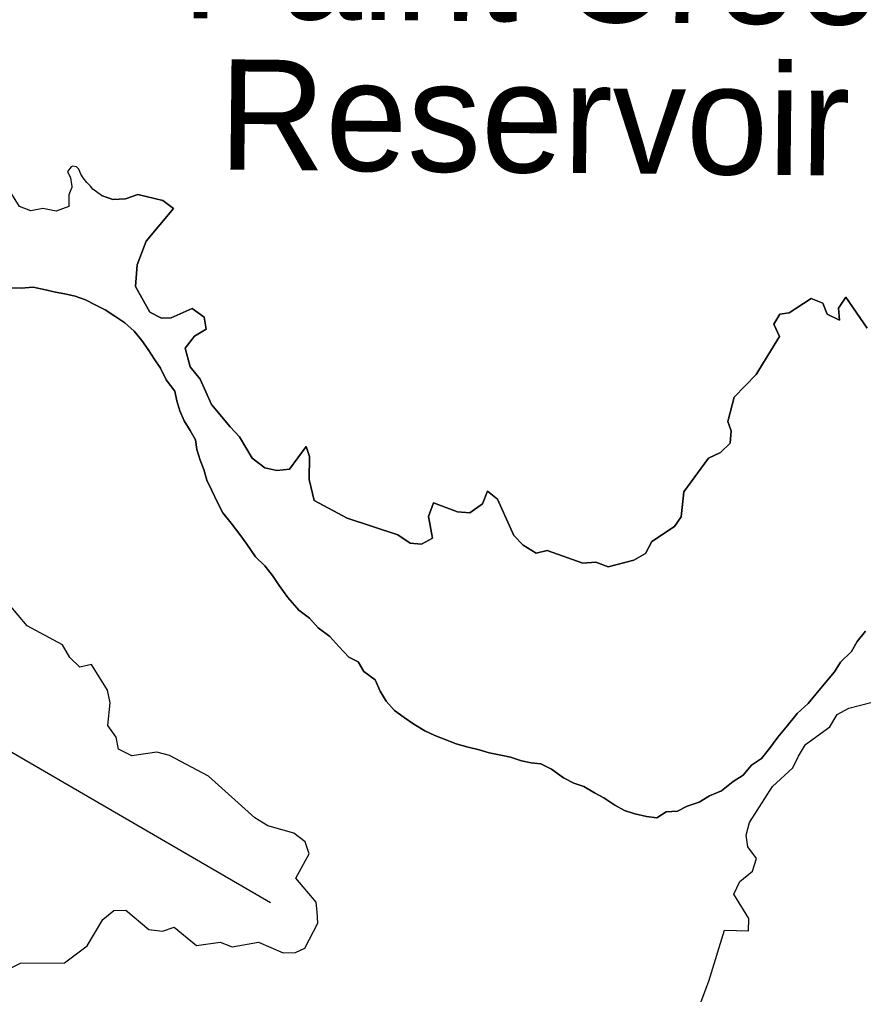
# Model space of a CAD drawing. Extents: x 1525783 to 1900577, y 218250 to 627376.
# Drawn here: x 1720827 to 1725417, y 452113 to 457419 of the extents above; entities that cross this region are included whole.
import ezdxf

# ---------------------------------------------------------------- set-up
doc = ezdxf.new("R2010")
doc.units = 0
for name, color, linetype in [('GM_X_Adjacent_County', 7, 'Continuous'), ('GM_X_County', 7, 'Continuous'), ('GM_X_Major_Lake', 7, 'Continuous'), ('GM_X_Major_Lake_Text', 7, 'Continuous'), ('GM_X_Township', 7, 'Continuous'), ('GM_X_Township_Road', 7, 'Continuous')]:
    doc.layers.add(name, color=color, linetype=linetype)

msp = doc.modelspace()

# ---------------------------------------------------------------- linework, layer by layer
at = {"layer": 'GM_X_Adjacent_County'}
msp.add_lwpolyline([(1725428.6, 454090.4), (1725381.8, 454035), (1725350.9, 453979.3), (1725292.1, 453922), (1725259.2, 453868.3), (1725212.4, 453812.9), (1725157.4, 453747.5), (1725116.6, 453696), (1725055.8, 453642.7), (1724996.7, 453567.4), (1724951.9, 453513.9), (1724904.9, 453452.4), (1724862.1, 453396.9), (1724807.6, 453361.6), (1724762.7, 453306.1), (1724708.2, 453272.8), (1724645.5, 453221.6), (1724579.1, 453194.4), (1724522.5, 453159.2), (1724458.2, 453138), (1724405.8, 453110.7), (1724343.8, 453107.6), (1724293.3, 453074.3), (1724237.4, 453081.1), (1724173.7, 453096), (1724118, 453114.9), (1724064.4, 453143.7), (1724005.1, 453182.7), (1723953.5, 453211.5), (1723896, 453244.4), (1723842.3, 453263.2), (1723784.8, 453292.1), (1723719.6, 453339.2), (1723662, 453368), (1723610.1, 453374.8), (1723556.3, 453385.6), (1723496.6, 453404.5), (1723444.8, 453415.3), (1723381, 453428.2), (1723327.3, 453445), (1723267.5, 453459.9), (1723201.8, 453476.9), (1723150.2, 453497.7), (1723086.6, 453522.7), (1723031, 453547.6), (1722971.6, 453584.5), (1722918.1, 453621.4), (1722866.7, 453658.2), (1722821.5, 453709), (1722788.4, 453763.6), (1722761.3, 453826.1), (1722700, 453871.1), (1722668.9, 453923.7), (1722617.3, 453948.5), (1722564.2, 454007.4), (1722515, 454062.2), (1722451.8, 454109.3), (1722404.6, 454162.1), (1722345.3, 454205), (1722286.4, 454274.1), (1722239.4, 454338.9), (1722202.2, 454393.6), (1722161.1, 454446.3), (1722109.8, 454495.1), (1722062.9, 454564), (1722025.7, 454616.6), (1721978.7, 454677.5), (1721933.6, 454734.3), (1721906.4, 454786.8), (1721871.5, 454859.5), (1721846.3, 454911.9), (1721829.2, 454970.3), (1721810, 455020.7), (1721790.9, 455079.1), (1721783.7, 455131.4), (1721754.5, 455181.9), (1721723.3, 455234.5), (1721698.2, 455289), (1721683, 455343.3), (1721671.8, 455395.6), (1721624.8, 455458.5), (1721593.8, 455521.1), (1721558.6, 455571.7), (1721527.4, 455622.3), (1721492.1, 455672.9), (1721450.9, 455723.6), (1721399.6, 455768.5), (1721346.2, 455805.3), (1721292.7, 455838.2), (1721239.2, 455867), (1721185.6, 455893.9), (1721129.9, 455912.7), (1721074.2, 455925.5), (1721022.3, 455934.3), (1720968.5, 455947.1), (1720900.8, 455962.1), (1720836.7, 455957), (1720758.7, 455958.1)], dxfattribs=at)
at = {"layer": 'GM_X_County'}
msp.add_lwpolyline([(1720758.7, 455958.1), (1720836.7, 455957), (1720900.8, 455962.1), (1720968.5, 455947.1), (1721022.3, 455934.3), (1721074.2, 455925.5), (1721129.9, 455912.7), (1721185.6, 455893.9), (1721239.2, 455867), (1721292.7, 455838.2), (1721346.2, 455805.3), (1721399.6, 455768.5), (1721450.9, 455723.6), (1721492.1, 455672.9), (1721527.4, 455622.3), (1721558.6, 455571.7), (1721593.8, 455521.1), (1721624.8, 455458.5), (1721671.8, 455395.6), (1721683, 455343.3), (1721698.2, 455289), (1721723.3, 455234.5), (1721754.5, 455181.9), (1721783.7, 455131.4), (1721790.9, 455079.1), (1721810, 455020.7), (1721829.2, 454970.3), (1721846.3, 454911.9), (1721871.5, 454859.5), (1721906.4, 454786.8), (1721933.6, 454734.3), (1721978.7, 454677.5), (1722025.7, 454616.6), (1722062.9, 454564), (1722109.8, 454495.1), (1722161.1, 454446.3), (1722202.2, 454393.6), (1722239.4, 454338.9), (1722286.4, 454274.1), (1722345.3, 454205), (1722404.6, 454162.1), (1722451.8, 454109.3), (1722515, 454062.2), (1722564.2, 454007.4), (1722617.3, 453948.5), (1722668.9, 453923.7), (1722700, 453871.1), (1722761.3, 453826.1), (1722788.4, 453763.6), (1722821.5, 453709), (1722866.7, 453658.2), (1722918.1, 453621.4), (1722971.6, 453584.5), (1723031, 453547.6), (1723086.6, 453522.7), (1723150.2, 453497.7), (1723201.8, 453476.9), (1723267.5, 453459.9), (1723327.3, 453445), (1723381, 453428.2), (1723444.8, 453415.3), (1723496.6, 453404.5), (1723556.3, 453385.6), (1723610.1, 453374.8), (1723662, 453368), (1723719.6, 453339.2), (1723784.8, 453292.1), (1723842.3, 453263.2), (1723896, 453244.4), (1723953.5, 453211.5), (1724005.1, 453182.7), (1724064.4, 453143.7), (1724118, 453114.9), (1724173.7, 453096), (1724237.4, 453081.1), (1724293.3, 453074.3), (1724343.8, 453107.6), (1724405.8, 453110.7), (1724458.2, 453138), (1724522.5, 453159.2), (1724579.1, 453194.4), (1724645.5, 453221.6), (1724708.2, 453272.8), (1724762.7, 453306.1), (1724807.6, 453361.6), (1724862.1, 453396.9), (1724904.9, 453452.4), (1724951.9, 453513.9), (1724996.7, 453567.4), (1725055.8, 453642.7), (1725116.6, 453696), (1725157.4, 453747.5), (1725212.4, 453812.9), (1725259.2, 453868.3), (1725292.1, 453922), (1725350.9, 453979.3), (1725381.8, 454035), (1725428.6, 454090.4)], dxfattribs=at)
at = {"layer": 'GM_X_Major_Lake'}
for points in [[(1721272.1, 456461), (1721226.4, 456495.1), (1721213.1, 456511.6), (1721193.2, 456531.5), (1721173.4, 456558), (1721160.1, 456577.9), (1721150.2, 456604.4), (1721137, 456617.6), (1721117.1, 456620.9), (1721107.2, 456617.6), (1721087.3, 456591.1), (1721103.8, 456558), (1721110.5, 456521.6)], [(1721106.4, 456492.2), (1721095.8, 456465.2)], [(1721110.5, 456521.6), (1721112.2, 456511.3), (1721112.2, 456504.6), (1721106.4, 456492.2)], [(1721095.8, 456465.2), (1721094.9, 456401), (1721026.4, 456375.8), (1720954.5, 456390.7), (1720888.1, 456377.5), (1720826.3, 456400.4), (1720785.2, 456469.1)], [(1725436.2, 455738.6), (1725320.3, 455908.5), (1725281.4, 455848.8), (1725286.5, 455782.6), (1725218.8, 455815.5), (1725195.6, 455876), (1725131.8, 455900.9), (1725012.5, 455822.1), (1724962.3, 455814.8), (1724929.5, 455761), (1724960.6, 455694.4), (1724833.4, 455487.4), (1724713.5, 455364.6), (1724679.5, 455230.6), (1724696.9, 455180.3), (1724691.9, 455114.2), (1724639.1, 455062.7), (1724574.5, 455031.4), (1724439.7, 454848.6), (1724425.8, 454712.4), (1724389, 454660.7), (1724265.6, 454578), (1724230.6, 454512.2), (1724168, 454476.9), (1724029.2, 454440.6), (1723961.4, 454465.5), (1723891.2, 454460.4), (1723695.8, 454529), (1723637.4, 454515.7), (1723565.9, 454558.7), (1723514.5, 454611.5), (1723427.1, 454809.2), (1723371.6, 454852), (1723344.6, 454784.1), (1723275.8, 454734.9), (1723209.7, 454739.7), (1723078.2, 454789.5), (1723051.1, 454713.6), (1723073.5, 454597), (1723012.9, 454563.7), (1722950.8, 454568.5), (1722885.4, 454615.5), (1722608.1, 454705.2), (1722429.1, 454801.7), (1722402.6, 454916.4), (1722404.4, 455040.7), (1722385.1, 455095.1), (1722295.2, 454971.9), (1722227, 454964.7), (1722161, 454979.6), (1722091.6, 455032.6), (1722023.1, 455147.8), (1721971.8, 455202.6), (1721871.3, 455324.2), (1721809.1, 455461.4), (1721755.9, 455528.2), (1721727.3, 455630.9), (1721778.3, 455696.4), (1721843, 455733.7), (1721831.9, 455800), (1721766.4, 455847), (1721651.5, 455796.3), (1721599.3, 455792.9), (1721535.7, 455825.8), (1721457.5, 455965.2), (1721467.2, 456083.4), (1721515.1, 456213.2), (1721663.8, 456389.8), (1721606.4, 456434.7), (1721470.5, 456466.5), (1721404.1, 456443.2), (1721333.9, 456440.1), (1721272.1, 456461)], [(1721272.1, 456461), (1721333.9, 456440.1), (1721404.1, 456443.2), (1721470.5, 456466.5), (1721606.4, 456434.7), (1721663.8, 456389.8), (1721515.1, 456213.2), (1721467.2, 456083.4), (1721457.5, 455965.2), (1721535.7, 455825.8), (1721599.3, 455792.9), (1721651.5, 455796.3), (1721766.4, 455847), (1721831.9, 455800), (1721843, 455733.7), (1721778.3, 455696.4), (1721727.3, 455630.9), (1721755.9, 455528.2), (1721809.1, 455461.4), (1721871.3, 455324.2), (1721971.8, 455202.6), (1722023.1, 455147.8), (1722091.6, 455032.6), (1722161, 454979.6), (1722227, 454964.7), (1722295.2, 454971.9), (1722385.1, 455095.1), (1722404.4, 455040.7), (1722402.6, 454916.4), (1722429.1, 454801.7), (1722608.1, 454705.2), (1722885.4, 454615.5), (1722950.8, 454568.5), (1723012.9, 454563.7), (1723073.5, 454597), (1723051.1, 454713.6), (1723078.2, 454789.5), (1723209.7, 454739.7), (1723275.8, 454734.9), (1723344.6, 454784.1), (1723371.6, 454852), (1723427.1, 454809.2), (1723514.5, 454611.5), (1723565.9, 454558.7), (1723637.4, 454515.7), (1723695.8, 454529), (1723891.2, 454460.4), (1723961.4, 454465.5), (1724029.2, 454440.6), (1724168, 454476.9), (1724230.6, 454512.2), (1724265.6, 454578), (1724389, 454660.7), (1724425.8, 454712.4), (1724439.7, 454848.6), (1724574.5, 455031.4), (1724639.1, 455062.7), (1724691.9, 455114.2), (1724696.9, 455180.3), (1724679.5, 455230.6), (1724713.5, 455364.6), (1724833.4, 455487.4), (1724960.6, 455694.4), (1724929.5, 455761), (1724962.3, 455814.8), (1725012.5, 455822.1), (1725131.8, 455900.9), (1725195.6, 455876), (1725218.8, 455815.5), (1725286.5, 455782.6), (1725281.4, 455848.8), (1725320.3, 455908.5), (1725436.2, 455738.6)], [(1720676.8, 452205.4), (1720832.6, 452284.6), (1721071, 452285.6), (1721194.6, 452378.3), (1721280.8, 452521.6), (1721339.6, 452571), (1721405.7, 452572.2), (1721530.5, 452466.3), (1721604.5, 452457.4), (1721669, 452480.6), (1721789.8, 452380.8), (1721918.3, 452397.3), (1721984.1, 452372.4), (1722126.7, 452398.7), (1722260.2, 452340.8), (1722328.3, 452342), (1722378.8, 452365.4), (1722448.8, 452500.9), (1722445.7, 452563.1), (1722440.4, 452615.3), (1722330, 452747.1), (1722402, 452878.6), (1722380.9, 452945), (1722319.4, 452991.9), (1722177.7, 453031.8), (1722106.2, 453074.8), (1721854.8, 453300.6), (1721642, 453413.6), (1721574.1, 453432.5), (1721437.6, 453412.2), (1721366, 453449.2), (1721352.8, 453513.6), (1721307.6, 453576.3), (1721319.4, 453700.5), (1721306.3, 453768.9), (1721218.1, 453908.4), (1721155.8, 453895.1), (1721100.4, 453948), (1721061.3, 454016.6), (1720868.4, 454119.4), (1720721.4, 454292.8)], [(1724445.5, 451839.9), (1724576.6, 452185.3), (1724660.7, 452463), (1724790.9, 452459.4), (1724793.8, 452527.5), (1724711.5, 452658.9), (1724744.6, 452728.7), (1724813.5, 452784), (1724834.5, 452854), (1724787.3, 452916.7), (1724778.2, 452981), (1724797.1, 453049), (1724922.2, 453246), (1725031.8, 453346.9), (1725062.7, 453410.7), (1725101.7, 453474.4), (1725233.3, 453569), (1725274.3, 453636.6), (1725337, 453672), (1725463.7, 453704.5)]]:
    msp.add_lwpolyline(points, dxfattribs=at)
at = {"layer": 'GM_X_Township'}
msp.add_lwpolyline([(1720758.7, 455958.1), (1720836.7, 455957), (1720900.8, 455962.1), (1720968.5, 455947.1), (1721022.3, 455934.3), (1721074.2, 455925.5), (1721129.9, 455912.7), (1721185.6, 455893.9), (1721239.2, 455867), (1721292.7, 455838.2), (1721346.2, 455805.3), (1721399.6, 455768.5), (1721450.9, 455723.6), (1721492.1, 455672.9), (1721527.4, 455622.3), (1721558.6, 455571.7), (1721593.8, 455521.1), (1721624.8, 455458.5), (1721671.8, 455395.6), (1721683, 455343.3), (1721698.2, 455289), (1721723.3, 455234.5), (1721754.5, 455181.9), (1721783.7, 455131.4), (1721790.9, 455079.1), (1721810, 455020.7), (1721829.2, 454970.3), (1721846.3, 454911.9), (1721871.5, 454859.5), (1721906.4, 454786.8), (1721933.6, 454734.3), (1721978.7, 454677.5), (1722025.7, 454616.6), (1722062.9, 454564), (1722109.8, 454495.1), (1722161.1, 454446.3), (1722202.2, 454393.6), (1722239.4, 454338.9), (1722286.4, 454274.1), (1722345.3, 454205), (1722404.6, 454162.1), (1722451.8, 454109.3), (1722515, 454062.2), (1722564.2, 454007.4), (1722617.3, 453948.5), (1722668.9, 453923.7), (1722700, 453871.1), (1722761.3, 453826.1), (1722788.4, 453763.6), (1722821.5, 453709), (1722866.7, 453658.2), (1722918.1, 453621.4), (1722971.6, 453584.5), (1723031, 453547.6), (1723086.6, 453522.7), (1723150.2, 453497.7), (1723201.8, 453476.9), (1723267.5, 453459.9), (1723327.3, 453445), (1723381, 453428.2), (1723444.8, 453415.3), (1723496.6, 453404.5), (1723556.3, 453385.6), (1723610.1, 453374.8), (1723662, 453368), (1723719.6, 453339.2), (1723784.8, 453292.1), (1723842.3, 453263.2), (1723896, 453244.4), (1723953.5, 453211.5), (1724005.1, 453182.7), (1724064.4, 453143.7), (1724118, 453114.9), (1724173.7, 453096), (1724237.4, 453081.1), (1724293.3, 453074.3), (1724343.8, 453107.6), (1724405.8, 453110.7), (1724458.2, 453138), (1724522.5, 453159.2), (1724579.1, 453194.4), (1724645.5, 453221.6), (1724708.2, 453272.8), (1724762.7, 453306.1), (1724807.6, 453361.6), (1724862.1, 453396.9), (1724904.9, 453452.4), (1724951.9, 453513.9), (1724996.7, 453567.4), (1725055.8, 453642.7), (1725116.6, 453696), (1725157.4, 453747.5), (1725212.4, 453812.9), (1725259.2, 453868.3), (1725292.1, 453922), (1725350.9, 453979.3), (1725381.8, 454035), (1725428.6, 454090.4)], dxfattribs=at)
at = {"layer": 'GM_X_Township_Road'}
msp.add_lwpolyline([(1706797.3, 455845.4), (1708999, 455620.4), (1709275.5, 455616), (1709517.3, 455672.5), (1709693.9, 455684.4), (1709845.4, 455650.8), (1710025.9, 455576.3), (1710248.8, 455510.8), (1710520.3, 455470.3), (1712393.7, 455325.4), (1713509.8, 455239.1), (1714135.8, 455198.1), (1714388, 455270.4), (1714507.8, 455339.8), (1714723.5, 455314.6), (1715050.9, 455264.7), (1715837.8, 455081.5), (1716149.5, 455011.4), (1716773, 454902.8), (1718599.3, 454613), (1718927.2, 454510.5), (1722192.6, 452613.9)], dxfattribs=at)

# ---------------------------------------------------------------- texts
at = {"layer": 'GM_X_Major_Lake_Text'}
for s, height, p in [('Paint Creek', 599.976, (1721707.7, 457426.1)), ('Reservoir', 599.99, (1721908.6, 456602.6))]:
    msp.add_text(s, height=height, rotation=359.4424, dxfattribs=at).set_placement(p)

doc.saveas('drawing.dxf')
